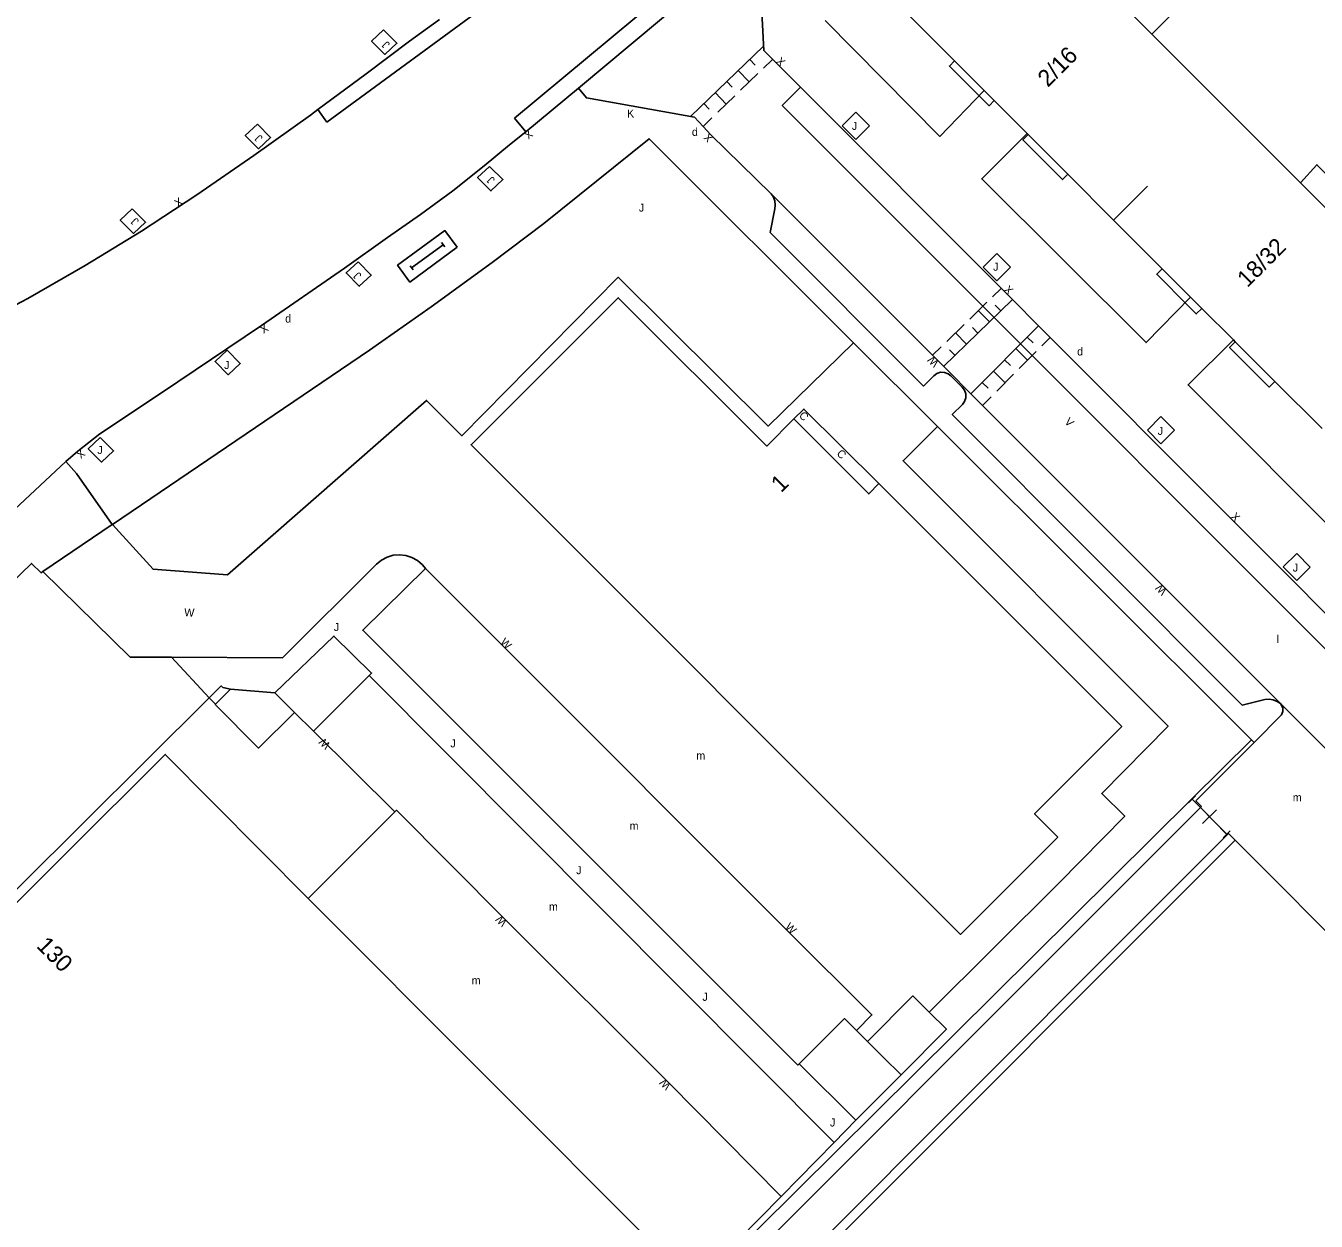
# Model space of a CAD drawing. Extents: x 134999 to 136502, y 457398 to 459002.
# Drawn here: x 136267.8 to 136348.4, y 457857.2 to 457931.9 of the extents above; entities that cross this region are included whole.
import ezdxf

# ---------------------------------------------------------------- set-up
doc = ezdxf.new("R2010")
doc.units = 0
for name, color, linetype in [('RI_DGTB_15', 7, 'Continuous'), ('RI_DGTB_2', 7, 'Continuous'), ('RI_DGTB_29', 7, 'Continuous'), ('RI_DGTB_30', 7, 'Continuous'), ('RI_DGTB_31', 7, 'Continuous'), ('RI_DGTB_35', 7, 'Continuous'), ('RI_DGTB_36', 7, 'Continuous'), ('RI_DGTB_4', 7, 'Continuous'), ('RI_DGTB_43', 7, 'Continuous'), ('RI_DGTB_48', 7, 'Continuous'), ('RI_DGTB_53', 7, 'Continuous'), ('RI_DGTB_54', 7, 'Continuous'), ('RI_DGTB_6', 7, 'Continuous'), ('RI_DGTB_7', 7, 'Continuous')]:
    doc.layers.add(name, color=color, linetype=linetype)

msp = doc.modelspace()

# ---------------------------------------------------------------- linework, layer by layer
at = {"layer": 'RI_DGTB_15'}
msp.add_line((136335.753, 457919.721), (136337.875, 457921.843), dxfattribs=at)
msp.add_line((136335.753, 457919.721), (136337.875, 457921.843), dxfattribs=at)
msp.add_line((136335.753, 457919.721), (136337.875, 457921.843), dxfattribs=at)
at = {"layer": 'RI_DGTB_2'}
for p, q in [((136280.576, 457890.416), (136279.631, 457889.477)), ((136280.576, 457890.416), (136283.351, 457890.183)), ((136283.351, 457890.183), (136284.562, 457888.963)), ((136285.75, 457887.788), (136284.562, 457888.963)), ((136290.838, 457882.756), (136285.75, 457887.788)), ((136290.838, 457882.756), (136285.43, 457877.35)), ((136343.347, 457880.982), (136311.08, 457848.71)), ((136285.43, 457877.35), (136309.17, 457853.57))]:
    msp.add_line(p, q, dxfattribs=at)
for points in [[(136321.09, 457903.26), (136336.26, 457888.08), (136330.81, 457882.63), (136332.26, 457881.18), (136326.18, 457875.1), (136295.6, 457905.69), (136304.803, 457914.87), (136314.08, 457905.6), (136315.78, 457907.3)], [(136321.09, 457903.26), (136316.4, 457907.92), (136315.78, 457907.3)], [(136315.78, 457907.3), (136320.45, 457902.62), (136321.09, 457903.26)], [(136280.576, 457890.416), (136280.098, 457890.522), (136279.984, 457890.617), (136279.248, 457889.885)], [(136279.248, 457889.885), (136255.686, 457866.464), (136258.072, 457864.065), (136258.69, 457864.698)], [(136279.631, 457889.477), (136279.621, 457889.467), (136282.327, 457886.743), (136284.562, 457888.963)], [(136258.69, 457864.698), (136257.281, 457867.212), (136261.853, 457871.769), (136262.361, 457871.259), (136264.394, 457873.284), (136263.886, 457873.794), (136276.49, 457886.347), (136285.43, 457877.35)], [(136351.334, 457872.988), (136343.347, 457880.982)]]:
    msp.add_lwpolyline(points, dxfattribs=at)
at = {"layer": 'RI_DGTB_29'}
for points in [[(136294.74, 457918.02), (136293.971, 457919.068), (136291.011, 457916.898), (136291.78, 457915.85), (136294.74, 457918.02)], [(136291.889, 457916.736), (136293.862, 457918.183)], [(136293.958, 457918.052), (136293.766, 457918.314)], [(136291.985, 457916.605), (136291.793, 457916.867)]]:
    msp.add_lwpolyline(points, dxfattribs=at)
at = {"layer": 'RI_DGTB_31'}
for p, q in [((136313.875, 457930.594), (136309.304, 457926.195)), ((136313.011, 457929.762), (136313.358, 457929.402)), ((136314.422, 457929.732), (136313.884, 457929.214)), ((136312.293, 457929.072), (136312.987, 457928.351)), ((136313.525, 457928.869), (136312.448, 457927.833)), ((136311.576, 457928.381), (136311.922, 457928.021)), ((136310.858, 457927.691), (136311.551, 457926.97)), ((136312.09, 457927.488), (136311.014, 457926.453)), ((136310.141, 457927.001), (136310.488, 457926.64)), ((136319.649, 457926.457), (136318.799, 457925.609)), ((136319.649, 457926.457), (136320.497, 457925.607)), ((136310.655, 457926.107), (136310.117, 457925.589)), ((136318.799, 457925.609), (136319.647, 457924.759)), ((136320.497, 457925.607), (136319.647, 457924.759)), ((136327.611, 457916.786), (136328.461, 457917.634)), ((136328.461, 457917.634), (136329.309, 457916.784)), ((136328.459, 457915.936), (136327.611, 457916.786)), ((136329.309, 457916.784), (136328.459, 457915.936)), ((136328.194, 457914.932), (136328.731, 457915.455)), ((136325.125, 457910.567), (136329.419, 457914.748)), ((136326.763, 457913.539), (136327.836, 457914.584)), ((136328.703, 457914.051), (136328.359, 457914.405)), ((136327.988, 457913.355), (136327.3, 457914.061)), ((136325.332, 457912.145), (136326.405, 457913.19)), ((136331.052, 457913.123), (136326.833, 457908.87)), ((136327.272, 457912.658), (136326.928, 457913.011)), ((136326.556, 457911.961), (136325.868, 457912.668)), ((136330.348, 457912.414), (136330.716, 457912.049)), ((136331.786, 457912.394), (136331.259, 457911.862)), ((136324.437, 457911.274), (136324.974, 457911.797)), ((136325.841, 457911.264), (136325.497, 457911.617)), ((136329.645, 457911.705), (136330.38, 457910.976)), ((136330.907, 457911.508), (136329.852, 457910.445)), ((136328.239, 457910.287), (136328.973, 457909.559)), ((136328.942, 457910.996), (136329.309, 457910.632)), ((136327.536, 457909.578), (136327.903, 457909.214)), ((136329.501, 457910.09), (136328.446, 457909.027)), ((136328.094, 457908.673), (136327.567, 457908.141)), ((136337.86, 457906.599), (136338.71, 457907.447)), ((136338.71, 457907.447), (136339.558, 457906.597)), ((136338.708, 457905.749), (136337.86, 457906.599)), ((136339.558, 457906.597), (136338.708, 457905.749)), ((136346.344, 457898.052), (136347.194, 457898.9)), ((136347.194, 457898.9), (136348.042, 457898.05)), ((136347.192, 457897.202), (136346.344, 457898.052)), ((136348.042, 457898.05), (136347.192, 457897.202))]:
    msp.add_line(p, q, dxfattribs=at)
for points in [[(136290.135, 457931.599), (136290.965, 457930.769), (136290.216, 457930.069), (136289.384, 457930.899)], [(136282.249, 457925.708), (136283.079, 457924.878), (136282.33, 457924.178), (136281.498, 457925.008)], [(136296.758, 457923.078), (136297.588, 457922.248), (136296.839, 457921.548), (136296.007, 457922.378)], [(136274.432, 457920.416), (136275.262, 457919.586), (136274.513, 457918.886), (136273.681, 457919.716)], [(136288.54, 457917.12), (136289.37, 457916.29), (136288.621, 457915.59), (136287.789, 457916.42)], [(136280.355, 457911.594), (136281.185, 457910.764), (136280.436, 457910.064), (136279.604, 457910.894)], [(136272.436, 457906.136), (136273.266, 457905.306), (136272.517, 457904.606), (136271.685, 457905.436)]]:
    msp.add_lwpolyline(points, close=True, dxfattribs=at)
at = {"layer": 'RI_DGTB_4'}
for p, q in [((136334.635, 457934.839), (136338.137, 457931.337)), ((136338.137, 457931.337), (136342.754, 457926.722)), ((136342.754, 457926.722), (136347.42, 457922.057)), ((136347.42, 457922.057), (136350.984, 457918.494))]:
    msp.add_line(p, q, dxfattribs=at)
for points in [[(136329.714, 457939.759), (136322.709, 457932.772), (136325.82, 457929.66)], [(136325.82, 457929.66), (136327.659, 457927.82)], [(136328.294, 457927.185), (136327.659, 457927.82)], [(136330.349, 457925.129), (136328.294, 457927.185)], [(136330.415, 457925.063), (136330.349, 457925.129)], [(136332.889, 457922.588), (136330.415, 457925.063)], [(136335.754, 457919.722), (136332.889, 457922.588)], [(136338.793, 457916.683), (136335.754, 457919.722)], [(136340.564, 457914.911), (136338.793, 457916.683)], [(136341.267, 457914.208), (136340.564, 457914.911)], [(136343.235, 457912.24), (136341.267, 457914.208)], [(136343.354, 457912.121), (136343.235, 457912.24)], [(136345.828, 457909.646), (136343.354, 457912.121)], [(136348.778, 457906.695), (136345.828, 457909.646)]]:
    msp.add_lwpolyline(points, dxfattribs=at)
at = {"layer": 'RI_DGTB_48'}
for p, q in [((136324.74, 457906.83), (136319.5, 457912.059)), ((136285.75, 457887.788), (136289.232, 457891.264)), ((136340.642, 457883.56), (136344.364, 457887.25)), ((136340.878, 457883.758), (136340.441, 457883.327)), ((136342.817, 457881.357), (136340.659, 457883.543)), ((136342.175, 457882.882), (136341.301, 457882.019)), ((136343.035, 457881.573), (136342.598, 457881.142))]:
    msp.add_line(p, q, dxfattribs=at)
for points in [[(136289.232, 457891.264), (136289.39, 457891.421), (136287.032, 457893.736), (136283.351, 457890.183)], [(136340.642, 457883.56), (136311.042, 457854.222), (136303.771, 457846.901)], [(136341.174, 457883.021), (136340.642, 457883.56)], [(136342.847, 457881.326), (136341.174, 457883.021)], [(136342.925, 457881.404), (136342.847, 457881.326)]]:
    msp.add_lwpolyline(points, dxfattribs=at)
at = {"layer": 'RI_DGTB_53'}
for p, q in [((136286.597, 457925.836), (136313.841, 457945.834)), ((136302.314, 457927.965), (136313.136, 457937.011)), ((136298.308, 457926.091), (136310.888, 457936.544)), ((136286.022, 457926.619), (136286.597, 457925.836)), ((136299.016, 457925.238), (136298.308, 457926.091)), ((136344.364, 457887.25), (136324.74, 457906.83)), ((136270.277, 457904.631), (136270.959, 457903.899)), ((136270.959, 457903.899), (136273.181, 457900.698)), ((136273.181, 457900.698), (136268.853, 457897.769)), ((136273.181, 457900.698), (136273.193, 457900.706)), ((136276.876, 457892.409), (136279.248, 457889.885)), ((136318.3, 457862.11), (136289.232, 457891.264)), ((136279.248, 457889.885), (136279.631, 457889.477)), ((136353.455, 457882.246), (136346.181, 457889.521)), ((136344.527, 457887.087), (136340.894, 457883.448)), ((136344.527, 457887.087), (136344.364, 457887.25)), ((136341.241, 457883.088), (136340.894, 457883.448)), ((136343.347, 457880.982), (136342.925, 457881.404)), ((136310.671, 457849.119), (136336.52, 457874.983)), ((136319.64, 457863.5), (136318.3, 457862.11)), ((136318.3, 457862.11), (136314.976, 457858.733))]:
    msp.add_line(p, q, dxfattribs=at)
for points in [[(136313.136, 457937.011), (136313.589, 457936.344), (136313.889, 457930.317)], [(136314.453, 457929.761), (136313.889, 457930.317)], [(136314.798, 457929.421), (136314.453, 457929.761)], [(136393.646, 457847.921), (136359.543, 457882.37), (136315.044, 457926.882), (136316.196, 457928.02)], [(136299.016, 457925.238), (136299.019, 457925.24), (136302.314, 457927.965)], [(136302.314, 457927.965), (136302.813, 457927.353), (136309.558, 457926.15)], [(136309.558, 457926.15), (136310.099, 457925.572)], [(136273.193, 457900.706), (136289.264, 457911.587), (136293.119, 457914.296), (136296.927, 457917.071), (136300.152, 457919.499), (136306.726, 457924.804), (136319.5, 457912.059)], [(136297.998, 457924.426), (136299.016, 457925.238)], [(136310.099, 457925.572), (136310.585, 457925.053)], [(136314.362, 457921.369), (136310.585, 457925.053)], [(136290.377, 457918.636), (136292.441, 457920.063), (136294.459, 457921.554), (136296.429, 457923.11), (136297.998, 457924.426)], [(136346.181, 457889.521), (136345.968, 457889.65), (136345.731, 457889.751), (136345.462, 457889.795), (136345.191, 457889.771), (136343.78, 457889.42), (136325.67, 457907.57), (136326.3, 457908.2), (136326.444, 457908.391), (136326.521, 457908.622), (136326.519, 457908.867), (136326.44, 457909.097), (136326.29, 457909.29), (136325.59, 457910), (136325.42, 457910.127), (136325.188, 457910.208), (136324.942, 457910.212), (136324.708, 457910.136), (136324.51, 457909.99), (136323.88, 457909.35), (136314.293, 457918.947), (136314.58, 457920.43), (136314.614, 457920.656), (136314.584, 457920.934), (136314.476, 457921.193), (136314.362, 457921.369)], [(136324.437, 457911.274), (136314.362, 457921.369)], [(136319.5, 457912.059), (136314.17, 457906.85), (136304.8, 457916.15), (136295.02, 457906.25), (136292.82, 457908.46), (136280.39, 457897.56), (136275.73, 457897.91), (136273.193, 457900.706)], [(136287.7, 457916.72), (136282.51, 457913.13), (136276.251, 457908.925)], [(136327.567, 457908.141), (136324.7, 457911.01), (136324.437, 457911.274)], [(136270.277, 457904.631), (136271.032, 457905.283), (136272.401, 457906.366), (136276.251, 457908.925)], [(136346.181, 457889.521), (136338.94, 457896.76), (136327.567, 457908.141)], [(136324.229, 457870.239), (136332.33, 457878.31), (136336.45, 457882.49), (136335.01, 457883.91), (136339.16, 457888.1), (136322.6, 457904.69), (136324.74, 457906.83)], [(136260.981, 457895.962), (136270.277, 457904.631)], [(136264.157, 457894.231), (136264.056, 457894.332), (136268.127, 457898.277), (136268.742, 457897.694), (136268.853, 457897.769)], [(136292.75, 457897.96), (136292.559, 457898.195), (136292.257, 457898.456), (136291.909, 457898.652), (136291.529, 457898.775), (136291.132, 457898.82), (136290.734, 457898.784), (136290.351, 457898.671), (136289.998, 457898.484), (136289.69, 457898.23), (136283.83, 457892.38), (136276.876, 457892.409)], [(136276.876, 457892.409), (136274.3, 457892.42), (136268.853, 457897.769)], [(136316.1, 457867.02), (136316.018, 457866.938), (136288.83, 457894.1), (136292.75, 457897.96)], [(136319.677, 457869.097), (136320.65, 457870.07), (136315.36, 457875.34), (136297.57, 457893.14), (136292.75, 457897.96)], [(136344.527, 457887.087), (136346.236, 457888.821), (136346.319, 457889.016), (136346.324, 457889.228), (136346.251, 457889.427), (136346.181, 457889.521)], [(136304.611, 457846.445), (136341.174, 457883.021)], [(136341.174, 457883.021), (136341.241, 457883.088)], [(136314.976, 457858.733), (136307.94, 457865.85), (136297.71, 457876.06), (136290.938, 457882.856), (136290.838, 457882.756)], [(136342.847, 457881.326), (136336.52, 457874.983)], [(136314.976, 457858.733), (136309.58, 457853.25), (136309.17, 457853.57)]]:
    msp.add_lwpolyline(points, dxfattribs=at)
at = {"layer": 'RI_DGTB_54'}
for points in [[(136347.42, 457922.057), (136348.456, 457923.18), (136349.858, 457921.744), (136359.902, 457931.863), (136348.154, 457943.735), (136338.025, 457933.596), (136339.226, 457932.419), (136338.137, 457931.337)], [(136286.022, 457926.619), (136289.045, 457928.867), (136291.762, 457930.905), (136293.631, 457932.247)], [(136317.723, 457932.18), (136324.892, 457924.949), (136327.659, 457927.82)], [(136314.798, 457929.421), (136316.196, 457928.02)], [(136316.196, 457928.02), (136328.734, 457915.458)], [(136260.372, 457910.857), (136267.912, 457914.825), (136271.486, 457916.888), (136275.02, 457919.019), (136278.464, 457921.298), (136282.037, 457923.756), (136285.565, 457926.279), (136286.022, 457926.619)], [(136340.564, 457914.911), (136337.784, 457912.068), (136327.509, 457922.296), (136330.349, 457925.129)], [(136287.7, 457916.72), (136290.377, 457918.636)], [(136328.734, 457915.458), (136331.789, 457912.397)], [(136331.789, 457912.397), (136385.447, 457858.636)], [(136353.51, 457901.963), (136350.693, 457899.13), (136340.4, 457909.428), (136343.235, 457912.24)]]:
    msp.add_lwpolyline(points, dxfattribs=at)
at = {"layer": 'RI_DGTB_6'}
msp.add_line((136319.64, 457863.5), (136316.1, 457867.02), dxfattribs=at)
for points in [[(136320.366, 457868.412), (136323.2, 457871.262), (136324.229, 457870.239)], [(136324.229, 457870.239), (136325.304, 457869.17), (136322.47, 457866.32)], [(136316.1, 457867.02), (136318.93, 457869.84), (136319.677, 457869.097)], [(136319.677, 457869.097), (136320.366, 457868.412)], [(136320.366, 457868.412), (136321.382, 457867.402)], [(136322.47, 457866.32), (136321.382, 457867.402)], [(136319.64, 457863.5), (136322.47, 457866.32)]]:
    msp.add_lwpolyline(points, dxfattribs=at)
at = {"layer": 'RI_DGTB_7'}
for points in [[(136325.82, 457929.66), (136325.497, 457929.338), (136327.967, 457926.859), (136328.294, 457927.185)], [(136330.415, 457925.063), (136330.085, 457924.734), (136332.555, 457922.255), (136332.889, 457922.588)], [(136338.793, 457916.683), (136338.448, 457916.339), (136340.432, 457914.347)], [(136340.432, 457914.347), (136340.918, 457913.86), (136341.267, 457914.208)], [(136343.354, 457912.121), (136343.001, 457911.77), (136345.471, 457909.291), (136345.828, 457909.646)]]:
    msp.add_lwpolyline(points, dxfattribs=at)

# ---------------------------------------------------------------- texts
at = {"layer": 'RI_DGTB_29'}
for p in [(136309.403, 457924.982), (136333.473, 457911.264)]:
    msp.add_text('d', height=0.5, dxfattribs=at).set_placement(p)
msp.add_text('d', height=0.5, rotation=359.99965, dxfattribs=at).set_placement((136283.99, 457913.32))
msp.add_text('d', height=0.5, rotation=359.99965, dxfattribs=at).set_placement((136283.99, 457913.32))
msp.add_text('d', height=0.5, rotation=359.99965, dxfattribs=at).set_placement((136283.99, 457913.32))
at = {"layer": 'RI_DGTB_30'}
for s, height, rotation, p in [('X', 0.499, 315.24032, (136314.62, 457929.597)), ('X', 0.5, 218.57001, (136299.214, 457925.396)), ('X', 0.499, 134.60419, (136310.761, 457924.875)), ('X', 0.499, 34.428, (136277.282, 457920.501)), ('X', 0.499, 314.96356, (136328.861, 457915.34)), ('X', 0.5, 214.22107, (136282.717, 457913.271)), ('X', 0.5, 214.22107, (136282.717, 457913.271)), ('X', 0.5, 214.22107, (136282.717, 457913.271)), ('W', 0.5, 134.94747, (136324.877, 457910.833)), ('W', 0.5, 134.94747, (136324.877, 457910.833)), ('W', 0.5, 134.94747, (136324.877, 457910.833)), ('V', 0.499, 314.96356, (136332.649, 457907.079)), ('X', 0.5, 220.7995, (136271.221, 457905.446)), ('X', 0.499, 314.96356, (136343.035, 457901.154)), ('W', 0.5, 134.96867, (136339.117, 457896.583)), ('W', 0.5, 134.96867, (136339.117, 457896.583)), ('W', 0.5, 134.96867, (136339.117, 457896.583)), ('W', 0.5, 356.63317, (136277.667, 457894.976)), ('W', 0.5, 356.63317, (136277.667, 457894.976)), ('W', 0.5, 356.63317, (136277.667, 457894.976)), ('W', 0.5, 314.98989, (136297.393, 457893.317)), ('W', 0.5, 314.98989, (136297.393, 457893.317)), ('W', 0.5, 314.98989, (136297.393, 457893.317)), ('W', 0.5, 134.75323, (136286.846, 457886.962)), ('W', 0.5, 134.75323, (136286.846, 457886.962)), ('W', 0.5, 134.75323, (136286.846, 457886.962)), ('W', 0.5, 134.97497, (136297.887, 457875.883)), ('W', 0.5, 134.97497, (136297.887, 457875.883)), ('W', 0.5, 134.97497, (136297.887, 457875.883)), ('W', 0.5, 315.04433, (136315.183, 457875.517)), ('W', 0.5, 315.04433, (136315.183, 457875.517)), ('W', 0.5, 315.04433, (136315.183, 457875.517)), ('W', 0.5, 134.97497, (136308.132, 457865.688)), ('W', 0.5, 134.97497, (136308.132, 457865.688)), ('W', 0.5, 134.97497, (136308.132, 457865.688))]:
    msp.add_text(s, height=height, rotation=rotation, dxfattribs=at).set_placement(p)
msp.add_text('K', height=0.5, dxfattribs=at).set_placement((136305.349, 457926.128))
at = {"layer": 'RI_DGTB_31'}
for height, rotation, p in [(0.499, 135.24034, (136290.569, 457930.718)), (0.499, 135.24034, (136282.619, 457924.876)), (0.499, 135.24034, (136297.127, 457922.267)), (0.5, 359.99965, (136306.09, 457920.25)), (0.5, 359.99965, (136306.09, 457920.25)), (0.5, 359.99965, (136306.09, 457920.25)), (0.499, 135.24034, (136274.886, 457919.691)), (0.499, 135.24034, (136288.789, 457916.297)), (0.5, 359.99965, (136287.03, 457894.05)), (0.5, 359.99965, (136287.03, 457894.05)), (0.5, 359.99965, (136287.03, 457894.05)), (0.5, 359.99965, (136294.31, 457886.78)), (0.5, 359.99965, (136294.31, 457886.78)), (0.5, 359.99965, (136294.31, 457886.78)), (0.5, 359.99965, (136302.17, 457878.86)), (0.5, 359.99965, (136302.17, 457878.86)), (0.5, 359.99965, (136302.17, 457878.86)), (0.5, 359.99965, (136310.06, 457870.95)), (0.5, 359.99965, (136310.06, 457870.95)), (0.5, 359.99965, (136310.06, 457870.95)), (0.5, 359.99965, (136318.03, 457863.1)), (0.5, 359.99965, (136318.03, 457863.1)), (0.5, 359.99965, (136318.03, 457863.1))]:
    msp.add_text('J', height=height, rotation=rotation, dxfattribs=at).set_placement(p)
for p in [(136319.398, 457925.358), (136328.225, 457916.555), (136280.172, 457910.42), (136338.507, 457906.302), (136272.251, 457905.109), (136346.946, 457897.766)]:
    msp.add_text('J', height=0.5, dxfattribs=at).set_placement(p)
at = {"layer": 'RI_DGTB_35'}
for s, rotation, p in [('2/16', 44.9918, (136331.643, 457927.978)), ('1', 44.9387, (136314.978, 457902.646)), ('130', 314.7487, (136268.4, 457874.329))]:
    msp.add_text(s, height=1.054, rotation=rotation, dxfattribs=at).set_placement(p)
at = {"layer": 'RI_DGTB_36'}
msp.add_text('18/32', height=1.054, rotation=44.9918, dxfattribs=at).set_placement((136344.11, 457915.463))
at = {"layer": 'RI_DGTB_43'}
for s, p in [('l', (136345.941, 457893.307)), ('m', (136309.677, 457886.02)), ('m', (136346.946, 457883.41)), ('m', (136305.51, 457881.632)), ('m', (136300.466, 457876.585)), ('m', (136295.642, 457871.978))]:
    msp.add_text(s, height=0.5, dxfattribs=at).set_placement(p)
at = {"layer": 'RI_DGTB_7'}
for p in [(136316.052, 457907.47), (136318.407, 457905.095)]:
    msp.add_text('C', height=0.5, rotation=315.18384, dxfattribs=at).set_placement(p)

doc.saveas('drawing.dxf')
